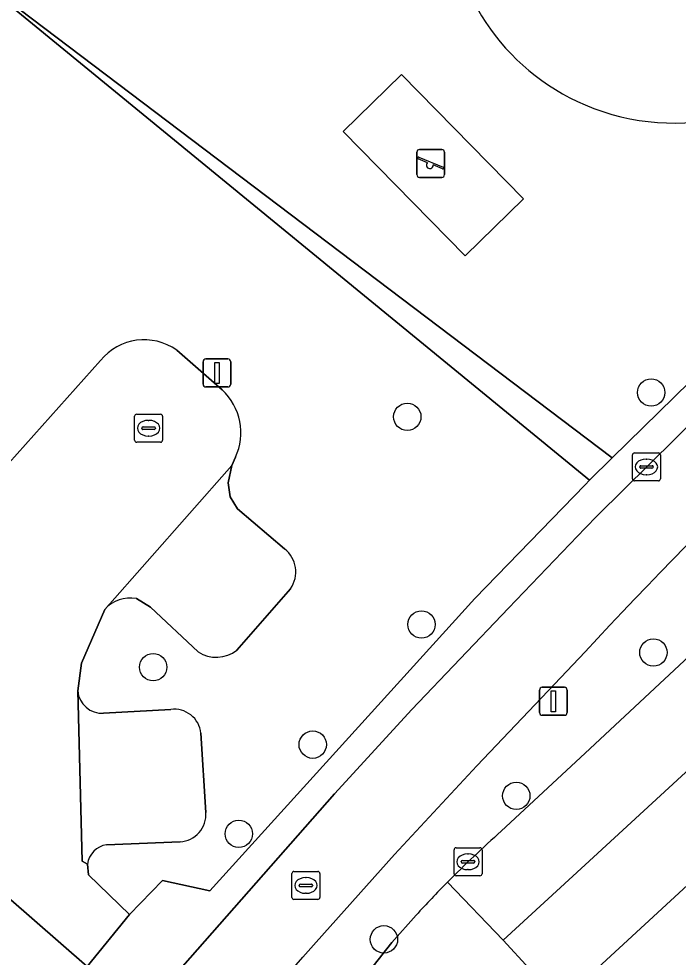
# Model space of a CAD drawing. Extents: x 158472 to 159562, y 388525 to 389606.
# Drawn here: x 158979.75 to 159003.33, y 388910.91 to 388944.44 of the extents above; entities that cross this region are included whole.
import ezdxf

# ---------------------------------------------------------------- set-up
doc = ezdxf.new("R2010")
doc.units = 0
for name, color, linetype in [('IMGEO_Boom', 7, 'Continuous'), ('IMGEO_Erf', 7, 'Continuous'), ('IMGEO_Fietspad_gesloten', 7, 'Continuous'), ('IMGEO_Groenvoorziening', 7, 'Continuous'), ('IMGEO_Hek', 7, 'Continuous'), ('IMGEO_Kolk', 7, 'Continuous'), ('IMGEO_Lichtmast', 7, 'Continuous'), ('IMGEO_Pand', 7, 'Continuous'), ('IMGEO_Parkeervlak_open', 7, 'Continuous'), ('IMGEO_Rioolput', 7, 'Continuous'), ('IMGEO_Speelvoorziening', 7, 'Continuous'), ('IMGEO_Terreindeel_open', 7, 'Continuous'), ('IMGEO_Terreindeel_zand', 7, 'Continuous'), ('IMGEO_Voetpad_open', 7, 'Continuous')]:
    doc.layers.add(name, color=color, linetype=linetype)

msp = doc.modelspace()

# ---------------------------------------------------------------- linework, layer by layer
at = {"layer": 'IMGEO_Boom'}
for centre in [(159002.362, 388931.085), (158993.644, 388930.222), (158994.149, 388922.8), (159002.441, 388921.798), (158984.558, 388921.273), (158990.262, 388918.503), (158997.541, 388916.672), (158987.617, 388915.314), (158992.809, 388911.545)]:
    msp.add_circle(centre, 0.489, dxfattribs=at)
at = {"layer": 'IMGEO_Erf'}
for points in [[(158982.198, 388910.573), (158963.265, 388927.1), (158940.226, 388980.021), (158933.359, 388995.794), (158926.282, 388992.761), (158921.177, 388990.574), (158910.593, 388986.04), (158887.292, 388967.121)], [(159000.295, 388910.386), (159004.887, 388914.609), (159009.285, 388918.653), (159013.698, 388922.711), (159018.143, 388926.797), (159020.793, 388929.235), (159019.8, 388930.318), (159021.534, 388931.913), (159021.765, 388932.126), (159023.265, 388933.505), (159024.261, 388932.422), (159027.036, 388934.974), (159024.994, 388937.194), (159000, 388914.209), (158997.065, 388911.51), (159000.837, 388907.412)]]:
    msp.add_lwpolyline(points, dxfattribs=at)
at = {"layer": 'IMGEO_Fietspad_gesloten'}
for points in [[(159114.372, 389026.022), (159084.209, 389000), (159070.579, 388988.241), (159054.573, 388974.475), (159049.939, 388970.49), (159033.647, 388956.597), (159018.694, 388943.743), (159015.935, 388941.39), (159013.072, 388938.778), (159010.208, 388936.145), (159007.355, 388933.494), (159004.156, 388930.365), (159000.439, 388926.694), (159000, 388926.236), (158997.258, 388923.376), (158993.803, 388919.761), (158991.035, 388916.747), (158984.126, 388908.89), (158982.556, 388907.1), (158984.817, 388905.117), (158987.972, 388908.688), (158989.914, 388910.905), (158990.387, 388911.446), (158993.186, 388914.58)], [(158993.186, 388914.58), (158996.126, 388917.751), (158998.902, 388920.665), (159000, 388921.825)]]:
    msp.add_lwpolyline(points, dxfattribs=at)
msp.add_arc((159168.86, 388764.486), 230.801, 131.86535, 137.02268, dxfattribs=at)
at = {"layer": 'IMGEO_Groenvoorziening'}
for points in [[(158989.382, 388986.291), (158988.22, 388985.655), (158987.38, 388987.223), (158988.554, 388987.834), (158978.046, 389007.675), (158959.067, 389000.433), (158959.522, 388999.193), (158957.882, 388998.567), (158957.412, 388999.8), (158949.064, 388996.633), (158961.556, 388968.411), (158963.004, 388969.074), (158964.086, 388966.635), (158962.621, 388965.988), (158972.851, 388942.824), (158978.418, 388945.81), (159000.966, 388928.748), (159005.968, 388933.651), (159015.154, 388942.12), (159018.661, 388945.137), (159003.484, 388960.959), (159002.847, 388961.622), (159001.99, 388962.516)], [(158993.431, 388942.458), (158997.794, 388938.013), (158995.711, 388935.968), (158991.348, 388940.413)]]:
    msp.add_lwpolyline(points, close=True, dxfattribs=at)
for points in [[(158979.119, 388945.188), (159000.154, 388927.952), (159000.966, 388928.748), (158978.418, 388945.81)], [(158982.208, 388914.236), (158982.25, 388913.851), (158983.711, 388912.434), (158984.886, 388913.648), (158986.581, 388913.276), (158996.063, 388923.721), (159000, 388927.793), (159000.154, 388927.952), (158979.119, 388945.188), (158968.242, 388940.342), (158966.091, 388939.404)], [(158985.399, 388932.6), (158987.026, 388931.181)], [(158978.193, 388927.225), (158982.676, 388932.226)], [(158987.5, 388928.773), (158987.372, 388928.478), (158987.239, 388927.857), (158987.314, 388927.361), (158987.577, 388926.933), (158989.257, 388925.5)], [(158997.005, 388915.41), (159000, 388918.2), (159007.093, 388924.807)], [(158989.469, 388924.077), (158987.551, 388921.883)], [(158986.161, 388921.821), (158984.465, 388923.419), (158983.958, 388923.722)], [(158982.824, 388923.338), (158981.993, 388921.419), (158981.86, 388920.424)], [(159000, 388921.825), (158998.902, 388920.665), (158996.126, 388917.751), (158993.186, 388914.58), (158990.387, 388911.446), (158989.914, 388910.905)], [(158982.784, 388919.626), (158985.189, 388919.759)], [(158986.261, 388918.916), (158986.437, 388916.078)], [(158985.521, 388915.032), (158982.885, 388914.926)], [(158991.758, 388909.738), (158993.095, 388911.436), (158993.958, 388912.41)]]:
    msp.add_lwpolyline(points, dxfattribs=at)
for centre, radius, start, end in [((159003.173, 388948.724), 8.007, 246.6581, 113.3419), ((159003.098, 388948.724), 7.978, 112.8504, 247.1496), ((159168.86, 388764.486), 230.801, 131.86535, 137.02268), ((158984.236, 388930.967), 2.005, 54.5486, 141.0925), ((158985.6, 388929.65), 2.093, 335.2358, 47.0361), ((158988.599, 388924.675), 1.056, 325.5153, 51.432), ((158983.736, 388922.511), 1.232, 79.6257, 137.789), ((158986.813, 388922.818), 1.191, 236.8254, 308.2825), ((158982.728, 388920.496), 0.871, 184.7108, 273.6591), ((158985.318, 388918.82), 0.948, 5.8139, 97.8245), ((158985.477, 388915.995), 0.964, 272.6315, 4.9501), ((159024.393, 388884.53), 41.276, 131.5705, 135.2455), ((158983.01, 388914.126), 0.809, 98.8758, 172.214), ((159024.093, 388884.855), 40.833, 135.2726, 137.5605)]:
    msp.add_arc(centre, radius, start, end, dxfattribs=at)
at = {"layer": 'IMGEO_Hek'}
msp.add_lwpolyline([(159000.966, 388928.748), (158978.418, 388945.81), (158972.851, 388942.824), (158962.621, 388965.988)], dxfattribs=at)
at = {"layer": 'IMGEO_Kolk'}
for p, q in [((158983.894, 388929.387), (158983.894, 388930.239)), ((158983.969, 388930.313), (158984.821, 388930.313)), ((158984.382, 388930.093), (158984.407, 388930.093)), ((158984.895, 388930.239), (158984.895, 388929.387)), ((158984.153, 388929.807), (158984.153, 388929.819)), ((158984.591, 388929.77), (158984.193, 388929.77)), ((158984.196, 388929.856), (158984.594, 388929.856)), ((158984.637, 388929.819), (158984.637, 388929.807)), ((158984.405, 388929.533), (158984.38, 388929.533)), ((158984.821, 388929.313), (158983.969, 388929.313)), ((159001.693, 388928.003), (159001.693, 388928.855)), ((159001.768, 388928.929), (159002.62, 388928.929)), ((159002.694, 388928.855), (159002.694, 388928.003)), ((159001.952, 388928.423), (159001.952, 388928.435)), ((159002.39, 388928.386), (159001.992, 388928.386)), ((159001.995, 388928.472), (159002.393, 388928.472)), ((159002.181, 388928.709), (159002.206, 388928.709)), ((159002.436, 388928.435), (159002.436, 388928.423)), ((159002.204, 388928.149), (159002.179, 388928.149)), ((159002.62, 388927.929), (159001.768, 388927.929)), ((158995.313, 388913.89), (158995.313, 388914.742)), ((158995.388, 388914.816), (158996.24, 388914.816)), ((158996.314, 388914.742), (158996.314, 388913.89)), ((158995.572, 388914.31), (158995.572, 388914.322)), ((158995.615, 388914.359), (158996.013, 388914.359)), ((158995.801, 388914.596), (158995.826, 388914.596)), ((158996.056, 388914.322), (158996.056, 388914.31)), ((158996.01, 388914.273), (158995.612, 388914.273)), ((158995.824, 388914.036), (158995.799, 388914.036)), ((158996.24, 388913.816), (158995.388, 388913.816))]:
    msp.add_line(p, q, dxfattribs=at)
for points in [[(158983.894, 388929.387), (158983.894, 388930.239)], [(158983.969, 388930.313), (158984.821, 388930.313)], [(158984.895, 388930.239), (158984.895, 388929.387)], [(158984.821, 388929.313), (158983.969, 388929.313)], [(159001.693, 388928.003), (159001.693, 388928.855)], [(159001.768, 388928.929), (159002.62, 388928.929)], [(159002.694, 388928.855), (159002.694, 388928.003)], [(159002.62, 388927.929), (159001.768, 388927.929)], [(158995.313, 388913.89), (158995.313, 388914.742)], [(158995.388, 388914.816), (158996.24, 388914.816)], [(158996.314, 388914.742), (158996.314, 388913.89)], [(158996.24, 388913.816), (158995.388, 388913.816)]]:
    msp.add_lwpolyline(points, dxfattribs=at)
for centre, radius, start, end in [((158983.971, 388930.237), 0.0765, 91.552, 178.448), ((158983.971, 388930.237), 0.0765, 91.552, 178.448), ((158984.819, 388930.237), 0.0765, 1.552, 88.448), ((158984.819, 388930.237), 0.0765, 1.552, 88.448), ((158984.193, 388929.816), 0.0403, 85.8775, 175.7526), ((158984.19, 388929.806), 0.0366, 178.938, 274.7102), ((158984.594, 388929.813), 0.043, 264.8664, 352.4533), ((158984.598, 388929.818), 0.0386, 1.7309, 96.639), ((158983.971, 388929.389), 0.0765, 181.552, 268.448), ((158983.971, 388929.389), 0.0765, 181.552, 268.448), ((158984.819, 388929.389), 0.0765, 271.552, 358.448), ((158984.819, 388929.389), 0.0765, 271.552, 358.448), ((159001.77, 388928.853), 0.0765, 91.552, 178.448), ((159001.77, 388928.853), 0.0765, 91.552, 178.448), ((159002.618, 388928.853), 0.0765, 1.552, 88.448), ((159002.618, 388928.853), 0.0765, 1.552, 88.448), ((159001.992, 388928.432), 0.0403, 85.8775, 175.7526), ((159001.989, 388928.422), 0.0366, 178.938, 274.7102), ((159002.393, 388928.429), 0.043, 264.8664, 352.4533), ((159002.397, 388928.434), 0.0386, 1.7309, 96.639), ((159001.77, 388928.005), 0.0765, 181.552, 268.448), ((159001.77, 388928.005), 0.0765, 181.552, 268.448), ((159002.618, 388928.005), 0.0765, 271.552, 358.448), ((159002.618, 388928.005), 0.0765, 271.552, 358.448), ((158995.39, 388914.74), 0.0765, 91.552, 178.448), ((158995.39, 388914.74), 0.0765, 91.552, 178.448), ((158996.238, 388914.74), 0.0765, 1.552, 88.448), ((158996.238, 388914.74), 0.0765, 1.552, 88.448), ((158995.612, 388914.319), 0.0403, 85.8775, 175.7526), ((158995.609, 388914.309), 0.0366, 178.938, 274.7102), ((158996.013, 388914.316), 0.043, 264.8664, 352.4533), ((158996.017, 388914.321), 0.0386, 1.7309, 96.639), ((158995.39, 388913.892), 0.0765, 181.552, 268.448), ((158995.39, 388913.892), 0.0765, 181.552, 268.448), ((158996.238, 388913.892), 0.0765, 271.552, 358.448), ((158996.238, 388913.892), 0.0765, 271.552, 358.448)]:
    msp.add_arc(centre, radius, start, end, dxfattribs=at)
for centre, major_axis, ratio, start_param, end_param in [((158984.381, 388929.813), (-0.387, 0.002), 0.722429, 4.712389, 7.853982), ((158984.406, 388929.813), (-0.39, 0.002), 0.717154, 1.570796, 4.712389), ((159002.18, 388928.429), (-0.387, 0.002), 0.722429, 4.712389, 7.853982), ((159002.205, 388928.429), (-0.39, 0.002), 0.717154, 1.570796, 4.712389), ((158995.8, 388914.316), (-0.387, 0.002), 0.722429, 4.712389, 7.853982), ((158995.825, 388914.316), (-0.39, 0.002), 0.717154, 1.570796, 4.712389)]:
    msp.add_ellipse(centre, major_axis=major_axis, ratio=ratio, start_param=start_param, end_param=end_param, dxfattribs=at)
at = {"layer": 'IMGEO_Lichtmast'}
for p, q in [((158986.342, 388931.386), (158986.342, 388932.186)), ((158986.342, 388932.186), (158986.342, 388931.386)), ((158986.442, 388932.286), (158987.232, 388932.286)), ((158987.232, 388932.286), (158986.442, 388932.286)), ((158987.332, 388932.186), (158987.332, 388931.386)), ((158987.332, 388931.386), (158987.332, 388932.186)), ((158987.232, 388931.286), (158986.442, 388931.286)), ((158986.442, 388931.286), (158987.232, 388931.286)), ((158998.369, 388919.652), (158998.369, 388920.452)), ((158998.369, 388920.452), (158998.369, 388919.652)), ((158998.469, 388920.552), (158999.259, 388920.552)), ((158999.259, 388920.552), (158998.469, 388920.552)), ((158999.359, 388920.452), (158999.359, 388919.652)), ((158999.359, 388919.652), (158999.359, 388920.452)), ((158999.259, 388919.552), (158998.469, 388919.552)), ((158998.469, 388919.552), (158999.259, 388919.552))]:
    msp.add_line(p, q, dxfattribs=at)
for points in [[(158986.762, 388932.161), (158986.912, 388932.161), (158986.912, 388931.411), (158986.762, 388931.411), (158986.762, 388932.161)], [(158998.789, 388920.427), (158998.939, 388920.427), (158998.939, 388919.677), (158998.789, 388919.677), (158998.789, 388920.427)]]:
    msp.add_lwpolyline(points, dxfattribs=at)
for centre, start, end in [((158986.442, 388932.186), 90, 180), ((158986.442, 388932.186), 90, 180), ((158987.232, 388932.186), 0, 90), ((158987.232, 388932.186), 360, 90), ((158986.442, 388931.386), 180, 270), ((158986.442, 388931.386), 180, 270), ((158987.232, 388931.386), 270, 0), ((158987.232, 388931.386), 270, 0), ((158998.469, 388920.452), 90, 180), ((158998.469, 388920.452), 90, 180), ((158999.259, 388920.452), 0, 90), ((158999.259, 388920.452), 360, 90), ((158998.469, 388919.652), 180, 270), ((158998.469, 388919.652), 180, 270), ((158999.259, 388919.652), 270, 0), ((158999.259, 388919.652), 270, 0)]:
    msp.add_arc(centre, 0.1, start, end, dxfattribs=at)
at = {"layer": 'IMGEO_Pand'}
msp.add_lwpolyline([(159013.951, 388904.587), (159004.887, 388914.609), (159000.295, 388910.386), (159006.905, 388903.197), (159009.44, 388900.44)], close=True, dxfattribs=at)
at = {"layer": 'IMGEO_Parkeervlak_open'}
for points in [[(158989.257, 388925.5), (158987.577, 388926.933), (158987.314, 388927.361), (158987.239, 388927.857), (158987.372, 388928.478), (158982.824, 388923.338)], [(158987.551, 388921.883), (158989.469, 388924.077)], [(158983.958, 388923.722), (158984.465, 388923.419), (158986.161, 388921.821)], [(158981.86, 388920.424), (158982.016, 388914.335), (158982.208, 388914.236)], [(158985.189, 388919.759), (158982.784, 388919.626)], [(158986.437, 388916.078), (158986.261, 388918.916)], [(158982.885, 388914.926), (158985.521, 388915.032)]]:
    msp.add_lwpolyline(points, dxfattribs=at)
for centre, radius, start, end in [((158988.599, 388924.675), 1.056, 325.5153, 51.432), ((158983.736, 388922.511), 1.232, 79.6257, 137.789), ((158986.813, 388922.818), 1.191, 236.8254, 308.2825), ((158982.728, 388920.496), 0.871, 184.7108, 273.6591), ((158985.318, 388918.82), 0.948, 5.8139, 97.8245), ((158985.477, 388915.995), 0.964, 272.6315, 4.9501), ((158983.01, 388914.126), 0.809, 98.8758, 172.214)]:
    msp.add_arc(centre, radius, start, end, dxfattribs=at)
at = {"layer": 'IMGEO_Rioolput'}
for p, q in [((158989.592, 388913.97), (158990.444, 388913.97)), ((158989.517, 388913.044), (158989.517, 388913.896)), ((158990.005, 388913.75), (158990.03, 388913.75)), ((158990.518, 388913.896), (158990.518, 388913.044)), ((158989.776, 388913.464), (158989.776, 388913.476)), ((158990.214, 388913.427), (158989.816, 388913.427)), ((158989.819, 388913.513), (158990.217, 388913.513)), ((158990.26, 388913.476), (158990.26, 388913.464)), ((158990.444, 388912.97), (158989.592, 388912.97)), ((158990.028, 388913.19), (158990.003, 388913.19))]:
    msp.add_line(p, q, dxfattribs=at)
for points in [[(158989.592, 388913.97), (158990.444, 388913.97)], [(158989.517, 388913.044), (158989.517, 388913.896)], [(158990.518, 388913.896), (158990.518, 388913.044)], [(158990.444, 388912.97), (158989.592, 388912.97)]]:
    msp.add_lwpolyline(points, dxfattribs=at)
for centre, radius, start, end in [((158989.594, 388913.894), 0.0765, 91.552, 178.448), ((158989.594, 388913.894), 0.0765, 91.552, 178.448), ((158990.442, 388913.894), 0.0765, 1.552, 88.448), ((158990.442, 388913.894), 0.0765, 1.552, 88.448), ((158989.816, 388913.473), 0.0403, 85.8775, 175.7526), ((158989.813, 388913.463), 0.0366, 178.938, 274.7102), ((158990.217, 388913.47), 0.043, 264.8664, 352.4533), ((158990.221, 388913.475), 0.0386, 1.7309, 96.639), ((158989.594, 388913.046), 0.0765, 181.552, 268.448), ((158989.594, 388913.046), 0.0765, 181.552, 268.448), ((158990.442, 388913.046), 0.0765, 271.552, 358.448), ((158990.442, 388913.046), 0.0765, 271.552, 358.448)]:
    msp.add_arc(centre, radius, start, end, dxfattribs=at)
for centre, major_axis, ratio, start_param, end_param in [((158990.004, 388913.47), (-0.387, 0.002), 0.722429, 4.712389, 7.853982), ((158990.029, 388913.47), (-0.39, 0.002), 0.717154, 1.570796, 4.712389)]:
    msp.add_ellipse(centre, major_axis=major_axis, ratio=ratio, start_param=start_param, end_param=end_param, dxfattribs=at)
at = {"layer": 'IMGEO_Speelvoorziening'}
for p, q in [((158993.984, 388938.874), (158993.984, 388939.674)), ((158993.984, 388939.674), (158993.984, 388938.874)), ((158994.053, 388939.499), (158994.929, 388939.146)), ((158994.084, 388939.774), (158994.874, 388939.774)), ((158994.874, 388939.774), (158994.084, 388939.774)), ((158994.974, 388939.674), (158994.974, 388938.874)), ((158994.974, 388938.874), (158994.974, 388939.674)), ((158994.367, 388939.302), (158994.028, 388939.439)), ((158994.905, 388939.086), (158994.565, 388939.223)), ((158994.874, 388938.774), (158994.084, 388938.774)), ((158994.084, 388938.774), (158994.874, 388938.774))]:
    msp.add_line(p, q, dxfattribs=at)
for centre, radius, start, end in [((158994.084, 388939.674), 0.1, 90, 180), ((158994.084, 388939.674), 0.1, 90, 180), ((158994.041, 388939.469), 0.0327, 68.078, 248.078), ((158994.874, 388939.674), 0.1, 0, 90), ((158994.874, 388939.674), 0.1, 360, 90), ((158994.446, 388939.212), 0.12, 130.9928, 5.1632), ((158994.917, 388939.116), 0.0327, 248.078, 68.078), ((158994.084, 388938.874), 0.1, 180, 270), ((158994.084, 388938.874), 0.1, 180, 270), ((158994.874, 388938.874), 0.1, 270, 0), ((158994.874, 388938.874), 0.1, 270, 0)]:
    msp.add_arc(centre, radius, start, end, dxfattribs=at)
at = {"layer": 'IMGEO_Terreindeel_open'}
msp.add_lwpolyline([(158995.711, 388935.968), (158997.794, 388938.013), (158993.431, 388942.458), (158991.348, 388940.413)], close=True, dxfattribs=at)
at = {"layer": 'IMGEO_Terreindeel_zand'}
for centre, radius, start, end in [((159003.173, 388948.724), 8.007, 246.6581, 113.3419), ((159003.098, 388948.724), 7.978, 112.8504, 247.1496)]:
    msp.add_arc(centre, radius, start, end, dxfattribs=at)
at = {"layer": 'IMGEO_Voetpad_open'}
for points in [[(158949.356, 388965.698), (158935.81, 388996.86), (158933.359, 388995.794), (158940.226, 388980.021), (158963.265, 388927.1), (158982.198, 388910.573), (158983.711, 388912.434), (158982.25, 388913.851), (158982.208, 388914.236), (158982.016, 388914.335), (158981.86, 388920.424), (158981.993, 388921.419), (158982.824, 388923.338), (158987.372, 388928.478), (158987.5, 388928.773)], [(158984.126, 388908.89), (158991.035, 388916.747), (158993.803, 388919.761), (158997.258, 388923.376), (159000, 388926.236), (159000.439, 388926.694), (159004.156, 388930.365), (159007.355, 388933.494), (159010.208, 388936.145), (159013.072, 388938.778), (159015.935, 388941.39), (159018.694, 388943.743), (159033.647, 388956.597), (159049.939, 388970.49), (159054.573, 388974.475), (159070.579, 388988.241)], [(159053.465, 388974.766), (159039.062, 388962.688), (159030.194, 388955.059), (159027, 388952.311), (159025.307, 388950.854), (159020.022, 388946.308), (159018.661, 388945.137), (159015.154, 388942.12), (159005.968, 388933.651), (159000.966, 388928.748), (159000.154, 388927.952), (159000, 388927.793), (158996.063, 388923.721), (158986.581, 388913.276), (158984.886, 388913.648), (158983.711, 388912.434), (158982.198, 388910.573)], [(158982.676, 388932.226), (158978.193, 388927.225), (158973.375, 388921.798), (158965.417, 388928.842), (158949.356, 388965.698)], [(159024.994, 388937.194), (159025.797, 388937.932), (159024.193, 388939.873), (159023.848, 388940.247), (159022.523, 388939.044), (159020.502, 388941.386), (159018.984, 388940.048), (159021.015, 388937.664), (159007.093, 388924.807), (159000, 388918.2), (158997.005, 388915.41)], [(158995.082, 388913.591), (158997.065, 388911.51), (159000, 388914.209), (159024.994, 388937.194)], [(158987.026, 388931.181), (158985.399, 388932.6)], [(159030.671, 388876.212), (159028.124, 388878.939), (159025.631, 388881.607), (159023.276, 388884.219), (159021.183, 388886.49), (159018.687, 388889.199), (159016.222, 388891.875), (159014.937, 388890.629), (159006.027, 388900.273), (159006.203, 388901.581), (159000.837, 388907.412), (158997.065, 388911.51), (158995.082, 388913.591)], [(158993.958, 388912.41), (158993.095, 388911.436), (158991.758, 388909.738), (158994.21, 388907.064), (158997.305, 388909.881), (159005.184, 388901.225), (159002.168, 388898.532), (159004.406, 388896.221), (159006.407, 388898.008), (159012.963, 388890.865), (159011.707, 388889.621), (159030.762, 388868.976), (159032.108, 388870.238), (159046.143, 388854.918), (159046.611, 388854.503), (159047.484, 388855.159), (159037.009, 388866.608), (159030.494, 388873.729), (159030.671, 388876.212)]]:
    msp.add_lwpolyline(points, dxfattribs=at)
for centre, radius, start, end in [((158984.236, 388930.967), 2.005, 54.5486, 141.0925), ((158985.6, 388929.65), 2.093, 335.2358, 47.0361), ((159024.393, 388884.53), 41.276, 131.5705, 135.2455), ((159024.093, 388884.855), 40.833, 135.2726, 137.5605)]:
    msp.add_arc(centre, radius, start, end, dxfattribs=at)

doc.saveas('drawing.dxf')
